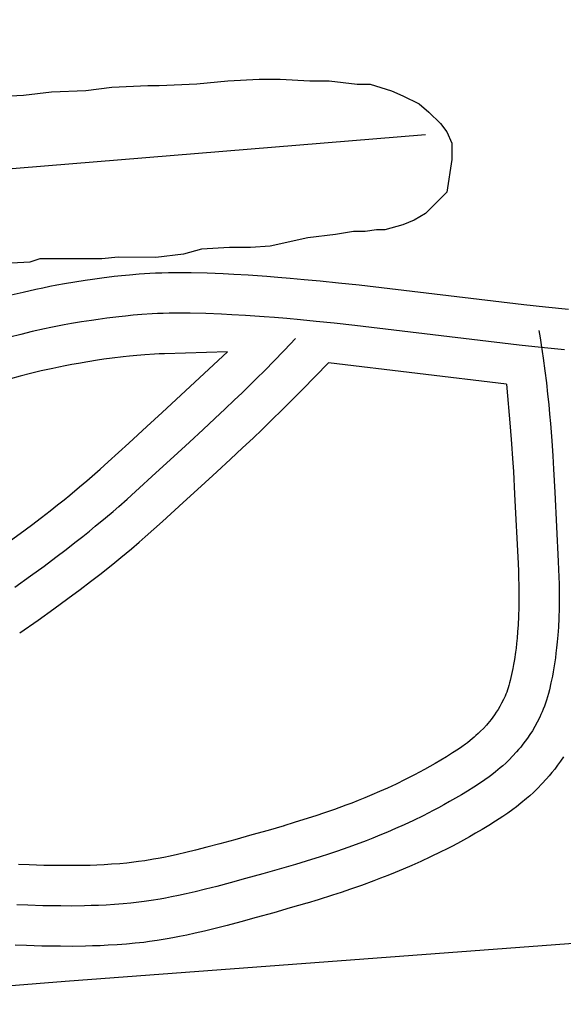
# Model space of a CAD drawing. Extents: x 3313442 to 3351311, y 721974 to 747360.
# Drawn here: x 3325152.5 to 3325354.8, y 730798.1 to 731164.6 of the extents above; entities that cross this region are included whole.
import ezdxf

# ---------------------------------------------------------------- set-up
doc = ezdxf.new("R2010")
doc.units = 0
for name, color, linetype in [('V-ROAD-CNTR', 7, 'Continuous'), ('V-SITE-VEGE', 7, 'Continuous'), ('V-TOPO-SHOR', 7, 'Continuous')]:
    doc.layers.add(name, color=color, linetype=linetype)

msp = doc.modelspace()

# ---------------------------------------------------------------- linework, layer by layer
at = {"layer": 'V-ROAD-CNTR'}
for points in [[(3326487.98, 731158.5), (3326447.19, 731091.31), (3326409.27, 731046.19), (3326357.11, 730996.69), (3326314.08, 730957.16), (3326259.01, 730922.1), (3326208.21, 730898.33), (3326176, 730890.6), (3326152.63, 730882.57), (3326107.3, 730871.57), (3326017.23, 730863.97), (3325725.14, 730848.38), (3325169.47, 730806.87), (3325059.89, 730798.07)], [(3325356.77, 731056.74), (3325348.17, 731057.61), (3325340.14, 731058.49), (3325278.9, 731065.79), (3325271.12, 731066.63), (3325264.32, 731067.32), (3325258.37, 731067.89), (3325253.14, 731068.35), (3325248.56, 731068.73), (3325244.53, 731069.03), (3325237.52, 731069.51), (3325232.23, 731069.81), (3325228.24, 731070.01), (3325222.28, 731070.25), (3325216.29, 731070.42), (3325213.3, 731070.46), (3325210.49, 731070.45), (3325207.86, 731070.41), (3325205.4, 731070.34), (3325203.1, 731070.25), (3325200.91, 731070.14), (3325196.93, 731069.88), (3325193.42, 731069.59), (3325190.36, 731069.3), (3325187.65, 731069.01), (3325183.04, 731068.45), (3325179.56, 731067.97), (3325176.93, 731067.58), (3325173.06, 731066.97), (3325169.18, 731066.32), (3325166.38, 731065.81), (3325163.68, 731065.3), (3325161.08, 731064.78), (3325158.55, 731064.24), (3325153.76, 731063.17), (3325149.28, 731062.1)], [(3325355.31, 731041.81), (3325346.6, 731042.7), (3325338.44, 731043.59), (3325277.21, 731050.88), (3325269.55, 731051.71), (3325262.85, 731052.39), (3325256.99, 731052.95), (3325251.87, 731053.4), (3325247.38, 731053.77), (3325243.45, 731054.07), (3325236.58, 731054.53), (3325231.43, 731054.83), (3325227.57, 731055.02), (3325221.77, 731055.25), (3325215.97, 731055.42), (3325213.21, 731055.46), (3325210.62, 731055.45), (3325208.19, 731055.41), (3325205.92, 731055.35), (3325203.78, 731055.26), (3325201.78, 731055.16), (3325198.03, 731054.92), (3325194.75, 731054.65), (3325191.87, 731054.37), (3325189.36, 731054.1), (3325184.96, 731053.57), (3325181.66, 731053.12), (3325179.19, 731052.75), (3325175.48, 731052.17), (3325171.77, 731051.54), (3325169.12, 731051.06), (3325166.57, 731050.58), (3325164.1, 731050.08), (3325161.73, 731049.58), (3325157.15, 731048.56), (3325152.88, 731047.54), (3325148.9, 731046.52)], [(3325345.71, 731048.97), (3325346.17, 731046.28), (3325346.59, 731043.69), (3325347.34, 731038.65), (3325347.98, 731033.93), (3325348.52, 731029.51), (3325348.98, 731025.36), (3325349.38, 731021.47), (3325349.72, 731017.82), (3325350.02, 731014.4), (3325350.52, 731007.99), (3325350.91, 731002.38), (3325351.21, 730997.47), (3325351.69, 730988.87), (3325352.95, 730963.1), (3325353.09, 730960.12), (3325353.19, 730957.33), (3325353.26, 730954.71), (3325353.3, 730952.25), (3325353.31, 730949.95), (3325353.3, 730947.79), (3325353.27, 730945.77), (3325353.15, 730941.97), (3325352.99, 730938.65), (3325352.78, 730935.74), (3325352.56, 730933.2), (3325352.33, 730930.98), (3325352.1, 730929.03), (3325351.88, 730927.33), (3325351.43, 730924.35), (3325351.05, 730922.11), (3325350.74, 730920.44), (3325350.23, 730917.92), (3325349.66, 730915.41), (3325349.33, 730914.07), (3325348.97, 730912.79), (3325348.59, 730911.57), (3325348.2, 730910.39), (3325347.79, 730909.26), (3325347.37, 730908.18), (3325346.93, 730907.15), (3325346.5, 730906.15), (3325346.05, 730905.2), (3325345.14, 730903.38), (3325344.22, 730901.7), (3325343.3, 730900.16), (3325342.4, 730898.74), (3325341.51, 730897.44), (3325340.64, 730896.24), (3325339.8, 730895.13), (3325338.98, 730894.1), (3325338.19, 730893.16), (3325337.43, 730892.29), (3325335.96, 730890.69), (3325334.62, 730889.32), (3325333.41, 730888.16), (3325332.33, 730887.16), (3325331.35, 730886.31), (3325329.61, 730884.85), (3325328.26, 730883.8), (3325327.23, 730883.02), (3325325.64, 730881.89), (3325324.02, 730880.8), (3325321.58, 730879.23), (3325319.2, 730877.74), (3325316.9, 730876.35), (3325314.67, 730875.03), (3325312.5, 730873.79), (3325310.4, 730872.62), (3325308.37, 730871.51), (3325306.39, 730870.47), (3325304.47, 730869.48), (3325302.61, 730868.54), (3325299.01, 730866.78), (3325295.61, 730865.2), (3325292.42, 730863.78), (3325289.42, 730862.49), (3325286.6, 730861.32), (3325283.95, 730860.25), (3325281.45, 730859.28), (3325279.11, 730858.39), (3325274.69, 730856.78), (3325270.81, 730855.43), (3325267.39, 730854.28), (3325264.39, 730853.3), (3325259.11, 730851.64), (3325255.12, 730850.43)], [(3325150.69, 730953.56), (3325156.51, 730957.71), (3325161.56, 730961.39), (3325165.96, 730964.65), (3325169.77, 730967.55), (3325173.09, 730970.12), (3325175.97, 730972.39), (3325178.48, 730974.4), (3325180.66, 730976.17), (3325184.45, 730979.32), (3325187.27, 730981.71), (3325189.37, 730983.52), (3325192.5, 730986.28), (3325195.59, 730989.08), (3325203.23, 730996.07), (3325209.9, 731002.16), (3325215.72, 731007.5), (3325220.78, 731012.18), (3325225.19, 731016.28), (3325229.03, 731019.9), (3325232.37, 731023.08), (3325235.28, 731025.87), (3325240.33, 731030.81), (3325244.09, 731034.54), (3325246.89, 731037.37), (3325251.05, 731041.66), (3325255.18, 731046)], [(3325135.41, 730961.2), (3325142.05, 730965.83), (3325147.74, 730969.88), (3325152.68, 730973.47), (3325156.95, 730976.65), (3325160.65, 730979.46), (3325163.86, 730981.94), (3325166.64, 730984.13), (3325169.06, 730986.07), (3325171.14, 730987.76), (3325174.81, 730990.8), (3325177.51, 730993.1), (3325179.5, 730994.82), (3325182.5, 730997.46), (3325185.49, 731000.18), (3325193.11, 731007.14), (3325199.77, 731013.23), (3325205.56, 731018.53), (3325229.9, 731041.02)], [(3325229.9, 731041.02), (3325206.43, 731040.36), (3325204.46, 731040.28), (3325202.65, 731040.19), (3325199.13, 731039.96), (3325196.07, 731039.71), (3325193.39, 731039.45), (3325191.07, 731039.2), (3325186.88, 731038.69), (3325183.77, 731038.27), (3325181.45, 731037.93), (3325177.9, 731037.37), (3325174.35, 731036.77), (3325171.86, 731036.32), (3325169.45, 731035.86), (3325167.12, 731035.39), (3325164.9, 731034.92), (3325160.53, 731033.95), (3325156.48, 731032.97), (3325152.69, 731032.01), (3325149.14, 731031.06)], [(3325152.57, 730936.59), (3325159.33, 730941.3), (3325165.27, 730945.53), (3325170.45, 730949.3), (3325174.96, 730952.66), (3325178.9, 730955.64), (3325182.32, 730958.29), (3325185.3, 730960.64), (3325187.9, 730962.72), (3325190.19, 730964.58), (3325194.1, 730967.83), (3325197.03, 730970.32), (3325199.24, 730972.23), (3325202.49, 730975.1), (3325205.68, 730977.98), (3325213.35, 730985), (3325220.03, 730991.1), (3325225.88, 730996.46), (3325230.98, 731001.18), (3325235.44, 731005.34), (3325239.34, 731009), (3325242.73, 731012.23), (3325245.71, 731015.1), (3325250.86, 731020.12), (3325254.71, 731023.95), (3325257.6, 731026.87), (3325267.39, 731036.95)], [(3325333.69, 731029.05), (3325267.39, 731036.95)], [(3325333.69, 731029.05), (3325335.07, 731013.17), (3325335.56, 731006.89), (3325335.94, 731001.4), (3325336.24, 730996.59), (3325336.71, 730988.09), (3325337.97, 730962.38), (3325338.1, 730959.5), (3325338.2, 730956.85), (3325338.26, 730954.39), (3325338.3, 730952.09), (3325338.31, 730949.94), (3325338.3, 730947.94), (3325338.27, 730946.11), (3325338.17, 730942.58), (3325338.01, 730939.55), (3325337.83, 730936.92), (3325337.63, 730934.63), (3325337.42, 730932.63), (3325337.22, 730930.89), (3325337.02, 730929.41), (3325336.62, 730926.71), (3325336.28, 730924.74), (3325336.02, 730923.31), (3325335.56, 730921.07), (3325335.07, 730918.89), (3325334.83, 730917.93), (3325334.58, 730917.02), (3325334.31, 730916.16), (3325334.03, 730915.34), (3325333.75, 730914.54), (3325333.45, 730913.78), (3325333.14, 730913.05), (3325332.83, 730912.33), (3325332.55, 730911.72), (3325331.86, 730910.36), (3325331.2, 730909.15), (3325330.53, 730908.04), (3325329.88, 730907.01), (3325329.23, 730906.06), (3325328.59, 730905.17), (3325327.96, 730904.35), (3325327.36, 730903.59), (3325326.77, 730902.89), (3325326.24, 730902.28), (3325325.08, 730901.01), (3325324.06, 730899.98), (3325323.14, 730899.09), (3325322.31, 730898.33), (3325321.61, 730897.71), (3325320.18, 730896.53), (3325319.13, 730895.7), (3325318.37, 730895.13), (3325317.09, 730894.22), (3325315.77, 730893.33), (3325313.54, 730891.89), (3325311.34, 730890.52), (3325309.2, 730889.22), (3325307.13, 730888), (3325305.12, 730886.85), (3325303.17, 730885.76), (3325301.28, 730884.73), (3325299.44, 730883.76), (3325297.66, 730882.84), (3325295.96, 730881.98), (3325292.56, 730880.33), (3325289.39, 730878.85), (3325286.4, 730877.52), (3325283.58, 730876.31), (3325280.93, 730875.21), (3325278.43, 730874.2), (3325276.07, 730873.28), (3325273.88, 730872.45), (3325269.65, 730870.91), (3325265.95, 730869.62), (3325262.68, 730868.52), (3325259.82, 730867.59), (3325254.69, 730865.98), (3325250.78, 730864.79)], [(3325354.92, 730890.48), (3325353.79, 730888.82), (3325352.69, 730887.3), (3325351.63, 730885.91), (3325350.6, 730884.61), (3325349.61, 730883.43), (3325348.62, 730882.29), (3325346.84, 730880.36), (3325345.18, 730878.66), (3325343.68, 730877.22), (3325342.34, 730876), (3325341.1, 730874.91), (3325339.03, 730873.18), (3325337.38, 730871.89), (3325336.08, 730870.91), (3325334.19, 730869.57), (3325332.28, 730868.28), (3325329.61, 730866.56), (3325327.07, 730864.97), (3325324.6, 730863.47), (3325322.2, 730862.06), (3325319.88, 730860.73), (3325317.63, 730859.48), (3325315.45, 730858.29), (3325313.34, 730857.17), (3325311.29, 730856.11), (3325309.27, 730855.1), (3325305.45, 730853.24), (3325301.84, 730851.56), (3325298.44, 730850.04), (3325295.26, 730848.67), (3325292.27, 730847.43), (3325289.46, 730846.3), (3325286.83, 730845.28), (3325284.33, 730844.33), (3325279.74, 730842.66), (3325275.67, 730841.24), (3325272.11, 730840.04), (3325268.96, 730839.01), (3325263.53, 730837.31), (3325259.46, 730836.08)], [(3325250.92, 730864.83), (3325244.95, 730863.09), (3325238.95, 730861.41), (3325232.53, 730859.62), (3325226.95, 730858.09), (3325222.13, 730856.81), (3325217.96, 730855.74), (3325214.35, 730854.86), (3325211.21, 730854.14), (3325208.48, 730853.54), (3325206.11, 730853.06), (3325204.04, 730852.66), (3325202.27, 730852.35), (3325199.08, 730851.82), (3325196.74, 730851.48), (3325195.02, 730851.26), (3325192.38, 730850.96), (3325189.74, 730850.71), (3325186.74, 730850.49), (3325183.91, 730850.32), (3325181.23, 730850.2), (3325178.72, 730850.11), (3325176.38, 730850.05), (3325171.87, 730849.99), (3325167.94, 730850), (3325164.48, 730850.04), (3325161.46, 730850.1), (3325156.07, 730850.25), (3325152.05, 730850.4)], [(3325255.12, 730850.43), (3325249.08, 730848.67), (3325242.99, 730846.96), (3325236.52, 730845.16), (3325230.87, 730843.61), (3325225.92, 730842.29), (3325221.6, 730841.19), (3325217.81, 730840.26), (3325214.48, 730839.5), (3325211.57, 730838.87), (3325209.02, 730838.35), (3325206.78, 730837.92), (3325204.82, 730837.56), (3325201.38, 730837), (3325198.79, 730836.62), (3325196.84, 730836.37), (3325193.91, 730836.03), (3325190.97, 730835.76), (3325187.74, 730835.52), (3325184.7, 730835.34), (3325181.85, 730835.21), (3325179.17, 730835.12), (3325176.67, 730835.05), (3325171.96, 730834.99), (3325167.85, 730835), (3325164.25, 730835.04), (3325161.09, 730835.1), (3325155.58, 730835.26), (3325151.44, 730835.42)], [(3325259.32, 730836.03), (3325253.21, 730834.25), (3325247.03, 730832.51), (3325240.51, 730830.7), (3325234.79, 730829.13), (3325229.72, 730827.78), (3325225.23, 730826.63), (3325221.26, 730825.67), (3325217.76, 730824.86), (3325214.66, 730824.19), (3325211.93, 730823.63), (3325209.52, 730823.17), (3325207.36, 730822.78), (3325203.67, 730822.17), (3325200.84, 730821.76), (3325198.66, 730821.48), (3325195.45, 730821.11), (3325192.21, 730820.81), (3325188.73, 730820.56), (3325185.49, 730820.37), (3325182.46, 730820.22), (3325179.63, 730820.12), (3325176.95, 730820.06), (3325172.05, 730819.99), (3325167.75, 730820), (3325164.01, 730820.04), (3325160.73, 730820.11), (3325155.08, 730820.27), (3325150.83, 730820.43)]]:
    msp.add_lwpolyline(points, dxfattribs=at)
at = {"layer": 'V-SITE-VEGE'}
for points in [[(3325141.19, 731135.89), (3325153.97, 731136.48), (3325164.31, 731137.69), (3325177.09, 731138.28), (3325186.82, 731139.48), (3325200.21, 731140.08), (3325204.46, 731140.07), (3325218.46, 731140.66), (3325230.02, 731141.86), (3325241.58, 731142.46), (3325249.49, 731142.45), (3325260.44, 731141.83), (3325267.74, 731141.82), (3325278.08, 731140.59), (3325282.95, 731140.58), (3325290.85, 731138.14), (3325295.11, 731136.31), (3325301.19, 731133.26), (3325304.83, 731130.21), (3325309.09, 731125.95), (3325311.52, 731122.9), (3325313.34, 731118.64), (3325313.33, 731112.56), (3325311.49, 731100.4), (3325303.57, 731092.5), (3325299.31, 731090.07), (3325295.05, 731088.25), (3325288.36, 731086.43), (3325285.32, 731086.43), (3325281.06, 731085.83), (3325276.8, 731085.83), (3325270.1, 731084.63), (3325259.76, 731083.42), (3325245.77, 731080.4), (3325238.46, 731079.8), (3325230.55, 731079.81), (3325220.21, 731079.21), (3325213.52, 731077.4), (3325203.17, 731076.19)], [(3325203.17, 731076.19), (3325189.18, 731076.21), (3325183.1, 731075.61), (3325159.98, 731075.63), (3325156.33, 731074.42), (3325144.76, 731073.83)]]:
    msp.add_lwpolyline(points, dxfattribs=at)
at = {"layer": 'V-TOPO-SHOR'}
msp.add_lwpolyline([(3325303.51, 731121.8), (3324906.68, 731089.11), (3324748.03, 731105.29), (3324721.78, 731206.31)], dxfattribs=at)

doc.saveas('drawing.dxf')
